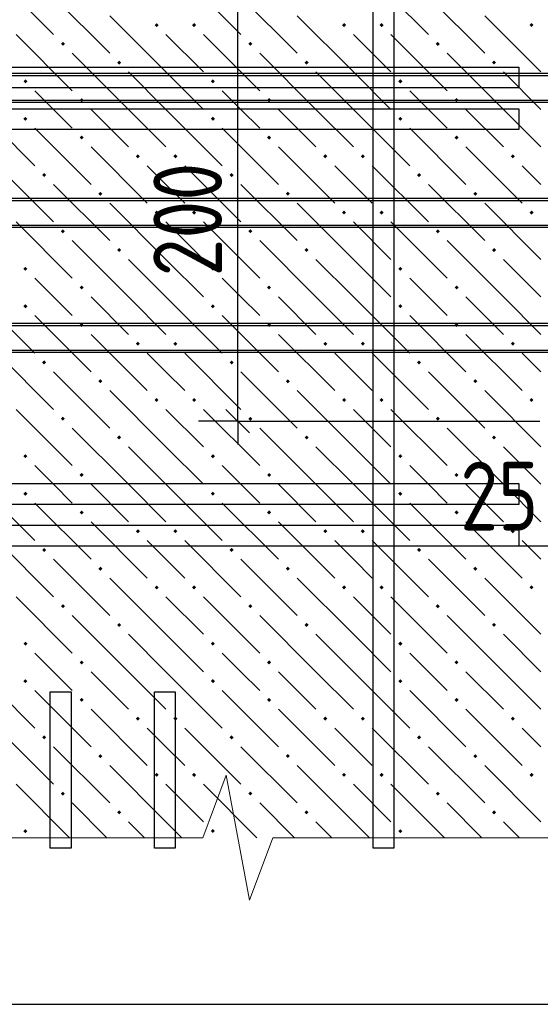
# Model space of a CAD drawing. Header units: millimetres. Extents: x 40580 to 1168286, y -220995 to 81020.
# Tile 270 of 419: x 720646 to 722313, y -97973 to -94821. Entities that reach past the tile are written whole.
import ezdxf

# ---------------------------------------------------------------- set-up
doc = ezdxf.new("R2010")
doc.units = ezdxf.units.MM
for name, color, linetype, lineweight in [('Standard', 7, 'Continuous', 25), ('ЖБ Перекрытие верхний уровень', 7, 'Continuous', 35), ('Обрамление проемов стержнями', 7, 'Continuous', 25), ('Примечания', 7, 'Continuous', 13), ('Ребро вкладыша арматура S1', 52, 'Continuous', 25), ('Фоновоя арматура Х1', 52, 'Continuous', 25)]:
    doc.layers.add(name, color=color, linetype=linetype, lineweight=lineweight)
doc.layers.add('Размерная выноска', color=7, linetype='Continuous')
doc.styles.add('GOST 2.304-81', font='txt')

msp = doc.modelspace()

# ---------------------------------------------------------------- hatches: boundary and pattern name
at = {"layer": 'ЖБ Перекрытие верхний уровень', "linetype": 'Continuous', "lineweight": -3, "transparency": 33554687}
for points in [[(721078.1, -94838.5), (721084.6, -94832), (721091.1, -94838.5), (721084.6, -94845)], [(721198.1, -94838.5), (721204.6, -94832), (721211.1, -94838.5), (721204.6, -94845)], [(721678.1, -94838.5), (721684.6, -94832), (721691.1, -94838.5), (721684.6, -94845)], [(721798.1, -94838.5), (721804.6, -94832), (721811.1, -94838.5), (721804.6, -94845)], [(722278.1, -94838.5), (722284.6, -94832), (722291.1, -94838.5), (722284.6, -94845)], [(720778.1, -94898.5), (720784.6, -94892), (720791.1, -94898.5), (720784.6, -94905)], [(721378.1, -94898.5), (721384.6, -94892), (721391.1, -94898.5), (721384.6, -94905)], [(721978.1, -94898.5), (721984.6, -94892), (721991.1, -94898.5), (721984.6, -94905)], [(720958.1, -94958.5), (720964.6, -94952), (720971.1, -94958.5), (720964.6, -94965)], [(721558.1, -94958.5), (721564.6, -94952), (721571.1, -94958.5), (721564.6, -94965)], [(722158.1, -94958.5), (722164.6, -94952), (722171.1, -94958.5), (722164.6, -94965)], [(720658.1, -95018.5), (720664.6, -95012), (720671.1, -95018.5), (720664.6, -95025)], [(721258.1, -95018.5), (721264.6, -95012), (721271.1, -95018.5), (721264.6, -95025)], [(721858.1, -95018.5), (721864.6, -95012), (721871.1, -95018.5), (721864.6, -95025)], [(720838.1, -95078.5), (720844.6, -95072), (720851.1, -95078.5), (720844.6, -95085)], [(721438.1, -95078.5), (721444.6, -95072), (721451.1, -95078.5), (721444.6, -95085)], [(722038.1, -95078.5), (722044.6, -95072), (722051.1, -95078.5), (722044.6, -95085)], [(720658.1, -95138.5), (720664.6, -95132), (720671.1, -95138.5), (720664.6, -95145)], [(721258.1, -95138.5), (721264.6, -95132), (721271.1, -95138.5), (721264.6, -95145)], [(721858.1, -95138.5), (721864.6, -95132), (721871.1, -95138.5), (721864.6, -95145)], [(720838.1, -95198.5), (720844.6, -95192), (720851.1, -95198.5), (720844.6, -95205)], [(721438.1, -95198.5), (721444.6, -95192), (721451.1, -95198.5), (721444.6, -95205)], [(722038.1, -95198.5), (722044.6, -95192), (722051.1, -95198.5), (722044.6, -95205)], [(721018.1, -95258.5), (721024.6, -95252), (721031.1, -95258.5), (721024.6, -95265)], [(721138.1, -95258.5), (721144.6, -95252), (721151.1, -95258.5), (721144.6, -95265)], [(721618.1, -95258.5), (721624.6, -95252), (721631.1, -95258.5), (721624.6, -95265)], [(721738.1, -95258.5), (721744.6, -95252), (721751.1, -95258.5), (721744.6, -95265)], [(722218.1, -95258.5), (722224.6, -95252), (722231.1, -95258.5), (722224.6, -95265)], [(720718.1, -95318.5), (720724.6, -95312), (720731.1, -95318.5), (720724.6, -95325)], [(721318.1, -95318.5), (721324.6, -95312), (721331.1, -95318.5), (721324.6, -95325)], [(721918.1, -95318.5), (721924.6, -95312), (721931.1, -95318.5), (721924.6, -95325)], [(720898.1, -95378.5), (720904.6, -95372), (720911.1, -95378.5), (720904.6, -95385)], [(721498.1, -95378.5), (721504.6, -95372), (721511.1, -95378.5), (721504.6, -95385)], [(722098.1, -95378.5), (722104.6, -95372), (722111.1, -95378.5), (722104.6, -95385)], [(721078.1, -95438.5), (721084.6, -95432), (721091.1, -95438.5), (721084.6, -95445)], [(721198.1, -95438.5), (721204.6, -95432), (721211.1, -95438.5), (721204.6, -95445)], [(721678.1, -95438.5), (721684.6, -95432), (721691.1, -95438.5), (721684.6, -95445)], [(721798.1, -95438.5), (721804.6, -95432), (721811.1, -95438.5), (721804.6, -95445)], [(722278.1, -95438.5), (722284.6, -95432), (722291.1, -95438.5), (722284.6, -95445)], [(720778.1, -95498.5), (720784.6, -95492), (720791.1, -95498.5), (720784.6, -95505)], [(721378.1, -95498.5), (721384.6, -95492), (721391.1, -95498.5), (721384.6, -95505)], [(721978.1, -95498.5), (721984.6, -95492), (721991.1, -95498.5), (721984.6, -95505)], [(720958.1, -95558.5), (720964.6, -95552), (720971.1, -95558.5), (720964.6, -95565)], [(721558.1, -95558.5), (721564.6, -95552), (721571.1, -95558.5), (721564.6, -95565)], [(722158.1, -95558.5), (722164.6, -95552), (722171.1, -95558.5), (722164.6, -95565)], [(720658.1, -95618.5), (720664.6, -95612), (720671.1, -95618.5), (720664.6, -95625)], [(721258.1, -95618.5), (721264.6, -95612), (721271.1, -95618.5), (721264.6, -95625)], [(721858.1, -95618.5), (721864.6, -95612), (721871.1, -95618.5), (721864.6, -95625)], [(720838.1, -95678.5), (720844.6, -95672), (720851.1, -95678.5), (720844.6, -95685)], [(721438.1, -95678.5), (721444.6, -95672), (721451.1, -95678.5), (721444.6, -95685)], [(722038.1, -95678.5), (722044.6, -95672), (722051.1, -95678.5), (722044.6, -95685)], [(720658.1, -95738.5), (720664.6, -95732), (720671.1, -95738.5), (720664.6, -95745)], [(721258.1, -95738.5), (721264.6, -95732), (721271.1, -95738.5), (721264.6, -95745)], [(721858.1, -95738.5), (721864.6, -95732), (721871.1, -95738.5), (721864.6, -95745)], [(720838.1, -95798.5), (720844.6, -95792), (720851.1, -95798.5), (720844.6, -95805)], [(721438.1, -95798.5), (721444.6, -95792), (721451.1, -95798.5), (721444.6, -95805)], [(722038.1, -95798.5), (722044.6, -95792), (722051.1, -95798.5), (722044.6, -95805)], [(721018.1, -95858.5), (721024.6, -95852), (721031.1, -95858.5), (721024.6, -95865)], [(721138.1, -95858.5), (721144.6, -95852), (721151.1, -95858.5), (721144.6, -95865)], [(721618.1, -95858.5), (721624.6, -95852), (721631.1, -95858.5), (721624.6, -95865)], [(721738.1, -95858.5), (721744.6, -95852), (721751.1, -95858.5), (721744.6, -95865)], [(722218.1, -95858.5), (722224.6, -95852), (722231.1, -95858.5), (722224.6, -95865)], [(720718.1, -95918.5), (720724.6, -95912), (720731.1, -95918.5), (720724.6, -95925)], [(721318.1, -95918.5), (721324.6, -95912), (721331.1, -95918.5), (721324.6, -95925)], [(721918.1, -95918.5), (721924.6, -95912), (721931.1, -95918.5), (721924.6, -95925)], [(720898.1, -95978.5), (720904.6, -95972), (720911.1, -95978.5), (720904.6, -95985)], [(721498.1, -95978.5), (721504.6, -95972), (721511.1, -95978.5), (721504.6, -95985)], [(722098.1, -95978.5), (722104.6, -95972), (722111.1, -95978.5), (722104.6, -95985)], [(721078.1, -96038.5), (721084.6, -96032), (721091.1, -96038.5), (721084.6, -96045)], [(721198.1, -96038.5), (721204.6, -96032), (721211.1, -96038.5), (721204.6, -96045)], [(721678.1, -96038.5), (721684.6, -96032), (721691.1, -96038.5), (721684.6, -96045)], [(721798.1, -96038.5), (721804.6, -96032), (721811.1, -96038.5), (721804.6, -96045)], [(722278.1, -96038.5), (722284.6, -96032), (722291.1, -96038.5), (722284.6, -96045)], [(720778.1, -96098.5), (720784.6, -96092), (720791.1, -96098.5), (720784.6, -96105)], [(721378.1, -96098.5), (721384.6, -96092), (721391.1, -96098.5), (721384.6, -96105)], [(721978.1, -96098.5), (721984.6, -96092), (721991.1, -96098.5), (721984.6, -96105)], [(720958.1, -96158.5), (720964.6, -96152), (720971.1, -96158.5), (720964.6, -96165)], [(721558.1, -96158.5), (721564.6, -96152), (721571.1, -96158.5), (721564.6, -96165)], [(722158.1, -96158.5), (722164.6, -96152), (722171.1, -96158.5), (722164.6, -96165)], [(720658.1, -96218.5), (720664.6, -96212), (720671.1, -96218.5), (720664.6, -96225)], [(721258.1, -96218.5), (721264.6, -96212), (721271.1, -96218.5), (721264.6, -96225)], [(721858.1, -96218.5), (721864.6, -96212), (721871.1, -96218.5), (721864.6, -96225)], [(720838.1, -96278.5), (720844.6, -96272), (720851.1, -96278.5), (720844.6, -96285)], [(721438.1, -96278.5), (721444.6, -96272), (721451.1, -96278.5), (721444.6, -96285)], [(722038.1, -96278.5), (722044.6, -96272), (722051.1, -96278.5), (722044.6, -96285)], [(720658.1, -96338.5), (720664.6, -96332), (720671.1, -96338.5), (720664.6, -96345)], [(721258.1, -96338.5), (721264.6, -96332), (721271.1, -96338.5), (721264.6, -96345)], [(721858.1, -96338.5), (721864.6, -96332), (721871.1, -96338.5), (721864.6, -96345)], [(720838.1, -96398.5), (720844.6, -96392), (720851.1, -96398.5), (720844.6, -96405)], [(721438.1, -96398.5), (721444.6, -96392), (721451.1, -96398.5), (721444.6, -96405)], [(722038.1, -96398.5), (722044.6, -96392), (722051.1, -96398.5), (722044.6, -96405)], [(721018.1, -96458.5), (721024.6, -96452), (721031.1, -96458.5), (721024.6, -96465)], [(721138.1, -96458.5), (721144.6, -96452), (721151.1, -96458.5), (721144.6, -96465)], [(721618.1, -96458.5), (721624.6, -96452), (721631.1, -96458.5), (721624.6, -96465)], [(721738.1, -96458.5), (721744.6, -96452), (721751.1, -96458.5), (721744.6, -96465)], [(722218.1, -96458.5), (722224.6, -96452), (722231.1, -96458.5), (722224.6, -96465)], [(720718.1, -96518.5), (720724.6, -96512), (720731.1, -96518.5), (720724.6, -96525)], [(721318.1, -96518.5), (721324.6, -96512), (721331.1, -96518.5), (721324.6, -96525)], [(721918.1, -96518.5), (721924.6, -96512), (721931.1, -96518.5), (721924.6, -96525)], [(720898.1, -96578.5), (720904.6, -96572), (720911.1, -96578.5), (720904.6, -96585)], [(721498.1, -96578.5), (721504.6, -96572), (721511.1, -96578.5), (721504.6, -96585)], [(722098.1, -96578.5), (722104.6, -96572), (722111.1, -96578.5), (722104.6, -96585)], [(721078.1, -96638.5), (721084.6, -96632), (721091.1, -96638.5), (721084.6, -96645)], [(721198.1, -96638.5), (721204.6, -96632), (721211.1, -96638.5), (721204.6, -96645)], [(721678.1, -96638.5), (721684.6, -96632), (721691.1, -96638.5), (721684.6, -96645)], [(721798.1, -96638.5), (721804.6, -96632), (721811.1, -96638.5), (721804.6, -96645)], [(722278.1, -96638.5), (722284.6, -96632), (722291.1, -96638.5), (722284.6, -96645)], [(720778.1, -96698.5), (720784.6, -96692), (720791.1, -96698.5), (720784.6, -96705)], [(721378.1, -96698.5), (721384.6, -96692), (721391.1, -96698.5), (721384.6, -96705)], [(721978.1, -96698.5), (721984.6, -96692), (721991.1, -96698.5), (721984.6, -96705)], [(720958.1, -96758.5), (720964.6, -96752), (720971.1, -96758.5), (720964.6, -96765)], [(721558.1, -96758.5), (721564.6, -96752), (721571.1, -96758.5), (721564.6, -96765)], [(722158.1, -96758.5), (722164.6, -96752), (722171.1, -96758.5), (722164.6, -96765)], [(720658.1, -96818.5), (720664.6, -96812), (720671.1, -96818.5), (720664.6, -96825)], [(721258.1, -96818.5), (721264.6, -96812), (721271.1, -96818.5), (721264.6, -96825)], [(721858.1, -96818.5), (721864.6, -96812), (721871.1, -96818.5), (721864.6, -96825)], [(720838.1, -96878.5), (720844.6, -96872), (720851.1, -96878.5), (720844.6, -96885)], [(721438.1, -96878.5), (721444.6, -96872), (721451.1, -96878.5), (721444.6, -96885)], [(722038.1, -96878.5), (722044.6, -96872), (722051.1, -96878.5), (722044.6, -96885)], [(720658.1, -96938.5), (720664.6, -96932), (720671.1, -96938.5), (720664.6, -96945)], [(721258.1, -96938.5), (721264.6, -96932), (721271.1, -96938.5), (721264.6, -96945)], [(721858.1, -96938.5), (721864.6, -96932), (721871.1, -96938.5), (721864.6, -96945)], [(720838.1, -96998.5), (720844.6, -96992), (720851.1, -96998.5), (720844.6, -97005)], [(721438.1, -96998.5), (721444.6, -96992), (721451.1, -96998.5), (721444.6, -97005)], [(722038.1, -96998.5), (722044.6, -96992), (722051.1, -96998.5), (722044.6, -97005)], [(721018.1, -97058.5), (721024.6, -97052), (721031.1, -97058.5), (721024.6, -97065)], [(721138.1, -97058.5), (721144.6, -97052), (721151.1, -97058.5), (721144.6, -97065)], [(721618.1, -97058.5), (721624.6, -97052), (721631.1, -97058.5), (721624.6, -97065)], [(721738.1, -97058.5), (721744.6, -97052), (721751.1, -97058.5), (721744.6, -97065)], [(722218.1, -97058.5), (722224.6, -97052), (722231.1, -97058.5), (722224.6, -97065)], [(720718.1, -97118.5), (720724.6, -97112), (720731.1, -97118.5), (720724.6, -97125)], [(721318.1, -97118.5), (721324.6, -97112), (721331.1, -97118.5), (721324.6, -97125)], [(721918.1, -97118.5), (721924.6, -97112), (721931.1, -97118.5), (721924.6, -97125)], [(720898.1, -97178.5), (720904.6, -97172), (720911.1, -97178.5), (720904.6, -97185)], [(721498.1, -97178.5), (721504.6, -97172), (721511.1, -97178.5), (721504.6, -97185)], [(722098.1, -97178.5), (722104.6, -97172), (722111.1, -97178.5), (722104.6, -97185)], [(721078.1, -97238.5), (721084.6, -97232), (721091.1, -97238.5), (721084.6, -97245)], [(721198.1, -97238.5), (721204.6, -97232), (721211.1, -97238.5), (721204.6, -97245)], [(721678.1, -97238.5), (721684.6, -97232), (721691.1, -97238.5), (721684.6, -97245)], [(721798.1, -97238.5), (721804.6, -97232), (721811.1, -97238.5), (721804.6, -97245)], [(722278.1, -97238.5), (722284.6, -97232), (722291.1, -97238.5), (722284.6, -97245)], [(720778.1, -97298.5), (720784.6, -97292), (720791.1, -97298.5), (720784.6, -97305)], [(721378.1, -97298.5), (721384.6, -97292), (721391.1, -97298.5), (721384.6, -97305)], [(721978.1, -97298.5), (721984.6, -97292), (721991.1, -97298.5), (721984.6, -97305)], [(720958.1, -97358.5), (720964.6, -97352), (720971.1, -97358.5), (720964.6, -97365)], [(721558.1, -97358.5), (721564.6, -97352), (721571.1, -97358.5), (721564.6, -97365)], [(722158.1, -97358.5), (722164.6, -97352), (722171.1, -97358.5), (722164.6, -97365)], [(720658.1, -97418.5), (720664.6, -97412), (720671.1, -97418.5), (720664.6, -97425)], [(721258.1, -97418.5), (721264.6, -97412), (721271.1, -97418.5), (721264.6, -97425)], [(721858.1, -97418.5), (721864.6, -97412), (721871.1, -97418.5), (721864.6, -97425)]]:
    msp.add_hatch(color=7, dxfattribs=at).paths.add_polyline_path(points, flags=16)

# ---------------------------------------------------------------- linework, layer by layer
at = {"color": 38, "linetype": 'Continuous', "lineweight": 25, "true_color": 0x5f1e0f, "transparency": 33554687}
for points in [[(722244.1, -95039.6), (719377.4, -95039.6), (719377.4, -94972.9), (722244.1, -94972.9), (722244.1, -95039.6)], [(722244.1, -96372.9), (719377.4, -96372.9), (719377.4, -96306.2), (722244.1, -96306.2), (722244.1, -96372.9)]]:
    msp.add_lwpolyline(points, dxfattribs=at)
at = {"layer": 'Standard', "color": 7, "linetype": 'Continuous', "lineweight": 25, "transparency": 33554687}
msp.add_line((721381.6, -96143.8), (721306.6, -96068.7), dxfattribs=at)
at = {"layer": 'Standard', "color": 251, "linetype": 'Continuous', "lineweight": -3, "true_color": 0x656565, "transparency": 33554687}
for q in [(721219.1, -96106.2), (721469.1, -96106.2), (722310.7, -96106.2)]:
    msp.add_line((721344.1, -96106.2), q, dxfattribs=at)
at = {"layer": 'Standard', "color": 7, "linetype": 'Continuous', "lineweight": -3, "transparency": 33554687}
for p, q in [((721344.1, -96106.2), (721344.1, -96181.3)), ((716410.7, -97972.9), (722410.7, -97972.9))]:
    msp.add_line(p, q, dxfattribs=at)
msp.add_lwpolyline([(721344.1, -96106.2), (721344.1, -95734.8), (721344.1, -95734.8), (721344.1, -94772.9)], dxfattribs=at)
at = {"layer": 'ЖБ Перекрытие верхний уровень', "color": 9, "linetype": 'Continuous', "lineweight": -3, "true_color": 0xc7c7c7, "transparency": 33554687}
for p, q in [((720574.6, -94688.5), (720754.6, -94868.5)), ((721174.6, -94688.5), (721354.6, -94868.5)), ((721774.6, -94688.5), (721954.6, -94868.5)), ((720754.6, -94748.5), (720934.6, -94928.5)), ((721354.6, -94748.5), (721534.6, -94928.5)), ((721954.6, -94748.5), (722134.6, -94928.5)), ((721114.6, -94988.5), (720934.6, -94808.5)), ((721714.6, -94988.5), (721534.6, -94808.5)), ((722314.6, -94988.5), (722134.6, -94808.5)), ((720634.6, -94868.5), (720814.6, -95048.5)), ((721114.6, -94868.5), (721234.6, -94988.5)), ((721234.6, -94868.5), (721414.6, -95048.5)), ((721714.6, -94868.5), (721834.6, -94988.5)), ((721834.6, -94868.5), (722014.6, -95048.5)), ((720994.6, -95108.5), (720814.6, -94928.5)), ((721594.6, -95108.5), (721414.6, -94928.5)), ((722194.6, -95108.5), (722014.6, -94928.5)), ((720994.6, -94988.5), (721114.6, -95108.5)), ((721114.6, -94988.5), (721234.6, -95108.5)), ((721594.6, -94988.5), (721714.6, -95108.5)), ((721714.6, -94988.5), (721834.6, -95108.5)), ((722194.6, -94988.5), (722314.6, -95108.5)), ((720754.6, -95108.5), (720694.6, -95048.5)), ((721354.6, -95108.5), (721294.6, -95048.5)), ((721954.6, -95108.5), (721894.6, -95048.5)), ((720514.6, -95108.5), (720694.6, -95288.5)), ((720814.6, -95168.5), (720754.6, -95108.5)), ((720874.6, -95108.5), (720994.6, -95228.5)), ((720994.6, -95108.5), (721114.6, -95228.5)), ((721114.6, -95108.5), (721294.6, -95288.5)), ((721414.6, -95168.5), (721354.6, -95108.5)), ((721474.6, -95108.5), (721594.6, -95228.5)), ((721594.6, -95108.5), (721714.6, -95228.5)), ((721714.6, -95108.5), (721894.6, -95288.5)), ((722014.6, -95168.5), (721954.6, -95108.5)), ((722074.6, -95108.5), (722194.6, -95228.5)), ((722194.6, -95108.5), (722314.6, -95228.5)), ((720694.6, -95168.5), (720874.6, -95348.5)), ((721294.6, -95168.5), (721474.6, -95348.5)), ((721894.6, -95168.5), (722074.6, -95348.5)), ((720874.6, -95228.5), (721054.6, -95408.5)), ((721474.6, -95228.5), (721654.6, -95408.5)), ((722074.6, -95228.5), (722254.6, -95408.5)), ((720574.6, -95288.5), (720754.6, -95468.5)), ((721114.6, -95348.5), (721054.6, -95288.5)), ((721174.6, -95288.5), (721354.6, -95468.5)), ((721714.6, -95348.5), (721654.6, -95288.5)), ((721774.6, -95288.5), (721954.6, -95468.5)), ((722314.6, -95348.5), (722254.6, -95288.5)), ((720754.6, -95348.5), (720934.6, -95528.5)), ((721174.6, -95408.5), (721114.6, -95348.5)), ((721354.6, -95348.5), (721534.6, -95528.5)), ((721774.6, -95408.5), (721714.6, -95348.5)), ((721954.6, -95348.5), (722134.6, -95528.5)), ((721114.6, -95588.5), (720934.6, -95408.5)), ((721714.6, -95588.5), (721534.6, -95408.5)), ((722314.6, -95588.5), (722134.6, -95408.5)), ((720634.6, -95468.5), (720814.6, -95648.5)), ((721114.6, -95468.5), (721234.6, -95588.5)), ((721234.6, -95468.5), (721414.6, -95648.5)), ((721714.6, -95468.5), (721834.6, -95588.5)), ((721834.6, -95468.5), (722014.6, -95648.5)), ((720994.6, -95708.5), (720814.6, -95528.5)), ((721594.6, -95708.5), (721414.6, -95528.5)), ((722194.6, -95708.5), (722014.6, -95528.5)), ((720994.6, -95588.5), (721114.6, -95708.5)), ((721114.6, -95588.5), (721234.6, -95708.5)), ((721594.6, -95588.5), (721714.6, -95708.5)), ((721714.6, -95588.5), (721834.6, -95708.5)), ((722194.6, -95588.5), (722314.6, -95708.5)), ((720754.6, -95708.5), (720694.6, -95648.5)), ((721354.6, -95708.5), (721294.6, -95648.5)), ((721954.6, -95708.5), (721894.6, -95648.5)), ((720514.6, -95708.5), (720694.6, -95888.5)), ((720814.6, -95768.5), (720754.6, -95708.5)), ((720874.6, -95708.5), (720994.6, -95828.5)), ((720994.6, -95708.5), (721114.6, -95828.5)), ((721114.6, -95708.5), (721294.6, -95888.5)), ((721414.6, -95768.5), (721354.6, -95708.5)), ((721474.6, -95708.5), (721594.6, -95828.5)), ((721594.6, -95708.5), (721714.6, -95828.5)), ((721714.6, -95708.5), (721894.6, -95888.5)), ((722014.6, -95768.5), (721954.6, -95708.5)), ((722074.6, -95708.5), (722194.6, -95828.5)), ((722194.6, -95708.5), (722314.6, -95828.5)), ((720694.6, -95768.5), (720874.6, -95948.5)), ((721294.6, -95768.5), (721474.6, -95948.5)), ((721894.6, -95768.5), (722074.6, -95948.5)), ((720874.6, -95828.5), (721054.6, -96008.5)), ((721474.6, -95828.5), (721654.6, -96008.5)), ((722074.6, -95828.5), (722254.6, -96008.5)), ((720574.6, -95888.5), (720754.6, -96068.5)), ((721114.6, -95948.5), (721054.6, -95888.5)), ((721174.6, -95888.5), (721354.6, -96068.5)), ((721714.6, -95948.5), (721654.6, -95888.5)), ((721774.6, -95888.5), (721954.6, -96068.5)), ((722314.6, -95948.5), (722254.6, -95888.5)), ((720754.6, -95948.5), (720934.6, -96128.5)), ((721174.6, -96008.5), (721114.6, -95948.5)), ((721354.6, -95948.5), (721534.6, -96128.5)), ((721774.6, -96008.5), (721714.6, -95948.5)), ((721954.6, -95948.5), (722134.6, -96128.5)), ((721114.6, -96188.5), (720934.6, -96008.5)), ((721714.6, -96188.5), (721534.6, -96008.5)), ((722314.6, -96188.5), (722134.6, -96008.5)), ((720634.6, -96068.5), (720814.6, -96248.5)), ((721114.6, -96068.5), (721234.6, -96188.5)), ((721234.6, -96068.5), (721414.6, -96248.5)), ((721714.6, -96068.5), (721834.6, -96188.5)), ((721834.6, -96068.5), (722014.6, -96248.5)), ((720994.6, -96308.5), (720814.6, -96128.5)), ((721594.6, -96308.5), (721414.6, -96128.5)), ((722194.6, -96308.5), (722014.6, -96128.5)), ((720994.6, -96188.5), (721114.6, -96308.5)), ((721114.6, -96188.5), (721234.6, -96308.5)), ((721594.6, -96188.5), (721714.6, -96308.5)), ((721714.6, -96188.5), (721834.6, -96308.5)), ((722194.6, -96188.5), (722314.6, -96308.5)), ((720754.6, -96308.5), (720694.6, -96248.5)), ((721354.6, -96308.5), (721294.6, -96248.5)), ((721954.6, -96308.5), (721894.6, -96248.5)), ((720514.6, -96308.5), (720694.6, -96488.5)), ((720814.6, -96368.5), (720754.6, -96308.5)), ((720874.6, -96308.5), (720994.6, -96428.5)), ((720994.6, -96308.5), (721114.6, -96428.5)), ((721114.6, -96308.5), (721294.6, -96488.5)), ((721414.6, -96368.5), (721354.6, -96308.5)), ((721474.6, -96308.5), (721594.6, -96428.5)), ((721594.6, -96308.5), (721714.6, -96428.5)), ((721714.6, -96308.5), (721894.6, -96488.5)), ((722014.6, -96368.5), (721954.6, -96308.5)), ((722074.6, -96308.5), (722194.6, -96428.5)), ((722194.6, -96308.5), (722314.6, -96428.5)), ((720694.6, -96368.5), (720874.6, -96548.5)), ((721294.6, -96368.5), (721474.6, -96548.5)), ((721894.6, -96368.5), (722074.6, -96548.5)), ((720874.6, -96428.5), (721054.6, -96608.5)), ((721474.6, -96428.5), (721654.6, -96608.5)), ((722074.6, -96428.5), (722254.6, -96608.5)), ((720574.6, -96488.5), (720754.6, -96668.5)), ((721114.6, -96548.5), (721054.6, -96488.5)), ((721174.6, -96488.5), (721354.6, -96668.5)), ((721714.6, -96548.5), (721654.6, -96488.5)), ((721774.6, -96488.5), (721954.6, -96668.5)), ((722314.6, -96548.5), (722254.6, -96488.5)), ((720754.6, -96548.5), (720934.6, -96728.5)), ((721174.6, -96608.5), (721114.6, -96548.5)), ((721354.6, -96548.5), (721534.6, -96728.5)), ((721774.6, -96608.5), (721714.6, -96548.5)), ((721954.6, -96548.5), (722134.6, -96728.5)), ((721114.6, -96788.5), (720934.6, -96608.5)), ((721714.6, -96788.5), (721534.6, -96608.5)), ((722314.6, -96788.5), (722134.6, -96608.5)), ((720634.6, -96668.5), (720814.6, -96848.5)), ((721114.6, -96668.5), (721234.6, -96788.5)), ((721234.6, -96668.5), (721414.6, -96848.5)), ((721714.6, -96668.5), (721834.6, -96788.5)), ((721834.6, -96668.5), (722014.6, -96848.5)), ((720994.6, -96908.5), (720814.6, -96728.5)), ((721594.6, -96908.5), (721414.6, -96728.5)), ((722194.6, -96908.5), (722014.6, -96728.5)), ((720994.6, -96788.5), (721114.6, -96908.5)), ((721114.6, -96788.5), (721234.6, -96908.5)), ((721594.6, -96788.5), (721714.6, -96908.5)), ((721714.6, -96788.5), (721834.6, -96908.5)), ((722194.6, -96788.5), (722314.6, -96908.5)), ((720754.6, -96908.5), (720694.6, -96848.5)), ((721354.6, -96908.5), (721294.6, -96848.5)), ((721954.6, -96908.5), (721894.6, -96848.5)), ((720514.6, -96908.5), (720694.6, -97088.5)), ((720814.6, -96968.5), (720754.6, -96908.5)), ((720874.6, -96908.5), (720994.6, -97028.5)), ((720994.6, -96908.5), (721114.6, -97028.5)), ((721114.6, -96908.5), (721294.6, -97088.5)), ((721414.6, -96968.5), (721354.6, -96908.5)), ((721474.6, -96908.5), (721594.6, -97028.5)), ((721594.6, -96908.5), (721714.6, -97028.5)), ((721714.6, -96908.5), (721894.6, -97088.5)), ((722014.6, -96968.5), (721954.6, -96908.5)), ((722074.6, -96908.5), (722194.6, -97028.5)), ((722194.6, -96908.5), (722314.6, -97028.5)), ((720694.6, -96968.5), (720874.6, -97148.5)), ((721294.6, -96968.5), (721474.6, -97148.5)), ((721894.6, -96968.5), (722074.6, -97148.5)), ((720874.6, -97028.5), (721054.6, -97208.5)), ((721474.6, -97028.5), (721654.6, -97208.5)), ((722074.6, -97028.5), (722254.6, -97208.5)), ((720574.6, -97088.5), (720754.6, -97268.5)), ((721114.6, -97148.5), (721054.6, -97088.5)), ((721174.6, -97088.5), (721354.6, -97268.5)), ((721714.6, -97148.5), (721654.6, -97088.5)), ((721774.6, -97088.5), (721954.6, -97268.5)), ((722314.6, -97148.5), (722254.6, -97088.5)), ((720754.6, -97148.5), (720934.6, -97328.5)), ((721174.6, -97208.5), (721114.6, -97148.5)), ((721354.6, -97148.5), (721534.6, -97328.5)), ((721774.6, -97208.5), (721714.6, -97148.5)), ((721954.6, -97148.5), (722134.6, -97328.5)), ((721114.6, -97388.5), (720934.6, -97208.5)), ((721714.6, -97388.5), (721534.6, -97208.5)), ((722314.6, -97388.5), (722134.6, -97208.5)), ((720634.6, -97268.5), (720805.7, -97439.6)), ((721114.6, -97268.5), (721234.6, -97388.5)), ((721234.6, -97268.5), (721405.7, -97439.6)), ((721714.6, -97268.5), (721834.6, -97388.5)), ((721834.6, -97268.5), (722005.7, -97439.6)), ((720925.7, -97439.6), (720814.6, -97328.5)), ((721525.7, -97439.6), (721414.6, -97328.5)), ((722125.7, -97439.6), (722014.6, -97328.5)), ((720994.6, -97388.5), (721045.7, -97439.6)), ((721114.6, -97388.5), (721165.7, -97439.6)), ((721594.6, -97388.5), (721645.7, -97439.6)), ((721714.6, -97388.5), (721765.7, -97439.6)), ((722194.6, -97388.5), (722245.7, -97439.6))]:
    msp.add_line(p, q, dxfattribs=at)
at = {"layer": 'Обрамление проемов стержнями', "color": 7, "linetype": 'Continuous', "lineweight": 25, "transparency": 33554687}
for points in [[(720744.1, -97472.9), (720744.1, -96972.9), (720810.7, -96972.9), (720810.7, -97472.9), (720744.1, -97472.9)], [(720744.1, -97472.9), (720744.1, -96972.9), (720810.7, -96972.9), (720810.7, -97472.9), (720744.1, -97472.9)], [(721077.4, -97472.9), (721077.4, -96972.9), (721144.1, -96972.9), (721144.1, -97472.9), (721077.4, -97472.9)], [(721077.4, -97472.9), (721077.4, -96972.9), (721144.1, -96972.9), (721144.1, -97472.9), (721077.4, -97472.9)]]:
    msp.add_lwpolyline(points, dxfattribs=at)
at = {"layer": 'Примечания', "color": 7, "linetype": 'Continuous', "lineweight": 13, "transparency": 33554687}
for p, q in [((721232.1, -97439.6), (721306.7, -97239.6)), ((721306.7, -97239.6), (721381.4, -97639.6)), ((719477.4, -97439.6), (721232.1, -97439.6)), ((721381.4, -97639.6), (721456.1, -97439.6)), ((721456.1, -97439.6), (723210.7, -97439.6))]:
    msp.add_line(p, q, dxfattribs=at)
at = {"layer": 'Размерная выноска', "color": 7, "linetype": 'Continuous', "lineweight": -3, "transparency": 33554687}
msp.add_line((722410.7, -96506.2), (722010.7, -96506.2), dxfattribs=at)
at = {"layer": 'Ребро вкладыша арматура S1', "color": 7, "linetype": 'Continuous', "lineweight": 25, "transparency": 33554687}
for points in [[(729410.7, -95086.3), (716410.7, -95086.3), (716410.7, -94992.9), (729410.7, -94992.9), (729410.7, -95086.3)], [(729410.7, -95079.6), (716410.7, -95079.6), (716410.7, -94999.6), (729410.7, -94999.6), (729410.7, -95079.6)], [(729410.7, -95486.3), (716410.7, -95486.3), (716410.7, -95392.9), (729410.7, -95392.9), (729410.7, -95486.3)], [(729410.7, -95479.6), (716410.7, -95479.6), (716410.7, -95399.6), (729410.7, -95399.6), (729410.7, -95479.6)], [(729410.7, -95886.3), (716410.7, -95886.3), (716410.7, -95792.9), (729410.7, -95792.9), (729410.7, -95886.3)], [(729410.7, -95879.6), (716410.7, -95879.6), (716410.7, -95799.6), (729410.7, -95799.6), (729410.7, -95879.6)]]:
    msp.add_lwpolyline(points, dxfattribs=at)
at = {"layer": 'Фоновоя арматура Х1', "color": 251, "linetype": 'Continuous', "lineweight": -3, "true_color": 0x656565, "transparency": 33554687}
for points in [[(721844.1, -89406.2), (721844.1, -97472.9), (721777.4, -97472.9), (721777.4, -89406.2), (721844.1, -89406.2)], [(721844.1, -89406.2), (721844.1, -97472.9), (721777.4, -97472.9), (721777.4, -89406.2), (721844.1, -89406.2)], [(715710.7, -95106.2), (722244.1, -95106.2), (722244.1, -95172.9), (715710.7, -95172.9), (715710.7, -95106.2)], [(715710.7, -95106.2), (722244.1, -95106.2), (722244.1, -95172.9), (715710.7, -95172.9), (715710.7, -95106.2)], [(715710.7, -96439.6), (722244.1, -96439.6), (722244.1, -96506.2), (715710.7, -96506.2), (715710.7, -96439.6)], [(715710.7, -96439.6), (722244.1, -96439.6), (722244.1, -96506.2), (715710.7, -96506.2), (715710.7, -96439.6)]]:
    msp.add_lwpolyline(points, dxfattribs=at)

# ---------------------------------------------------------------- texts
at = {"layer": 'Standard', "color": 7, "linetype": 'Continuous', "lineweight": 25, "transparency": 33554687, "insert": (721294.1, -95642.9), "char_height": 220, "width": 531.96, "attachment_point": 7, "rotation": 90, "style": 'GOST 2.304-81'}
msp.add_mtext('200', dxfattribs=at)
at = {"layer": 'Standard', "color": 7, "linetype": 'Continuous', "lineweight": 25, "transparency": 33554687, "insert": (722056.4, -96456.3), "char_height": 220, "width": 375.735, "attachment_point": 7, "style": 'GOST 2.304-81'}
msp.add_mtext('25', dxfattribs=at)

doc.saveas('drawing.dxf')
